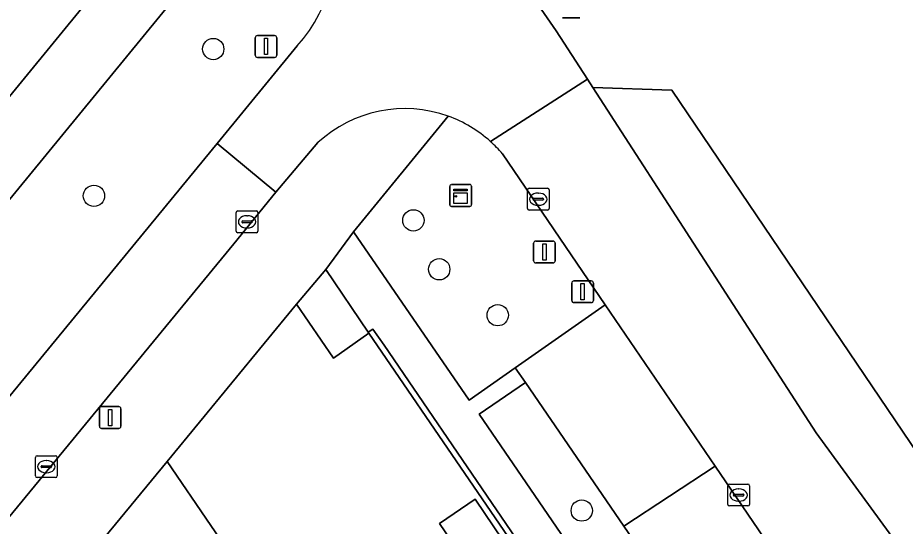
# Model space of a CAD drawing. Extents: x 155275 to 156265, y 382654 to 383635.
# Drawn here: x 155562.17 to 155602.89, y 382944.27 to 382967.59 of the extents above; entities that cross this region are included whole.
import ezdxf

# ---------------------------------------------------------------- set-up
doc = ezdxf.new("R2010")
doc.units = 0
for name, color, linetype in [('IMGEO_Berm_groen', 7, 'Continuous'), ('IMGEO_Boom', 7, 'Continuous'), ('IMGEO_Erf', 7, 'Continuous'), ('IMGEO_Fietspad_gesloten', 7, 'Continuous'), ('IMGEO_Groenvoorziening', 7, 'Continuous'), ('IMGEO_Hek', 7, 'Continuous'), ('IMGEO_Kast', 7, 'Continuous'), ('IMGEO_Kolk', 7, 'Continuous'), ('IMGEO_Lichtmast', 7, 'Continuous'), ('IMGEO_Loofbos', 7, 'Continuous'), ('IMGEO_Muur', 7, 'Continuous'), ('IMGEO_Pand', 7, 'Continuous'), ('IMGEO_Parkeervlak_halfverhard', 7, 'Continuous'), ('IMGEO_Rijbaan_lokaal_gesloten', 7, 'Continuous'), ('IMGEO_Rijbaan_lokaal_open', 7, 'Continuous'), ('IMGEO_Verkeersbordpaal', 7, 'Continuous'), ('IMGEO_Voetpad_open', 7, 'Continuous')]:
    doc.layers.add(name, color=color, linetype=linetype)

msp = doc.modelspace()

# ---------------------------------------------------------------- linework, layer by layer
at = {"layer": 'IMGEO_Berm_groen'}
for points in [[(155548.966, 382948.356), (155572.789, 382977.41)], [(155575.161, 382975.555), (155545.301, 382939.168), (155518.802, 382907.088), (155511.334, 382898.215), (155497.335, 382881.332), (155496.67, 382880.437)], [(155571.314, 382961.825), (155574.991, 382966.297)], [(155500.998, 382876.481), (155523.385, 382903.532), (155571.314, 382961.825)]]:
    msp.add_lwpolyline(points, dxfattribs=at)
msp.add_arc((155570.032, 382970.816), 6.709, 317.6614, 18.1527, dxfattribs=at)
at = {"layer": 'IMGEO_Boom'}
for centre in [(155571.136, 382966.153), (155565.665, 382959.422), (155580.323, 382958.296), (155581.506, 382956.057), (155584.193, 382953.95), (155588.049, 382944.993)]:
    msp.add_circle(centre, 0.489, dxfattribs=at)
at = {"layer": 'IMGEO_Erf'}
for points in [[(155578.279, 382953.129), (155576.656, 382951.973), (155574.951, 382954.458), (155569.018, 382947.235), (155573.024, 382941.373), (155575.984, 382937.04), (155579.043, 382932.564), (155582.102, 382928.087), (155585.147, 382923.631), (155588.192, 382919.175), (155591.237, 382914.719), (155594.282, 382910.264), (155597.34, 382905.788), (155600.398, 382901.313), (155603.482, 382896.8), (155605.945, 382893.195), (155599.981, 382885.92), (155602.052, 382882.985), (155615.301, 382899.037)], [(155583.202, 382941.919), (155581.525, 382944.399), (155583.164, 382945.515), (155584.844, 382943.029), (155586.516, 382940.555), (155584.878, 382939.439)]]:
    msp.add_lwpolyline(points, close=True, dxfattribs=at)
at = {"layer": 'IMGEO_Fietspad_gesloten'}
for points in [[(155575.161, 382975.555), (155572.789, 382977.41), (155548.966, 382948.356), (155528.673, 382923.729), (155507.607, 382898.405), (155494.374, 382882.291), (155493.817, 382881.613)], [(155496.244, 382879.863), (155496.67, 382880.437), (155497.335, 382881.332), (155511.334, 382898.215), (155518.802, 382907.088), (155545.301, 382939.168), (155575.161, 382975.555)]]:
    msp.add_lwpolyline(points, dxfattribs=at)
at = {"layer": 'IMGEO_Groenvoorziening'}
for points in [[(155606.673, 382942.869), (155592.183, 382964.261), (155588.557, 382964.387), (155598.807, 382948.553), (155604.258, 382941.089)], [(155581.922, 382963.073), (155577.572, 382957.775), (155582.885, 382950.06), (155584.999, 382951.54), (155589.125, 382954.429), (155584.411, 382961.346)], [(155618.454, 382894.959), (155617.027, 382897.026), (155589.287, 382937.48), (155578.974, 382952.576), (155578.456, 382953.314), (155578.248, 382953.175), (155578.279, 382953.129), (155615.301, 382899.037), (155602.052, 382882.985), (155599.981, 382885.92), (155599.797, 382885.697), (155600.196, 382885.12), (155605.583, 382877.325), (155618.439, 382892.81)]]:
    msp.add_lwpolyline(points, dxfattribs=at)
for points in [[(155585.464, 382950.863), (155583.339, 382949.416), (155594.151, 382933.617), (155596.308, 382935.112), (155595.896, 382935.658), (155592.797, 382940.175), (155589.985, 382944.275)], [(155594.166, 382947.031), (155589.985, 382944.275), (155592.797, 382940.175), (155596.911, 382943.003)]]:
    msp.add_lwpolyline(points, close=True, dxfattribs=at)
for centre, radius, start, end in [((155579.938, 382957.557), 5.862, 48.099, 70.2182), ((155579.864, 382957.484), 5.965, 40.3429, 48.0376)]:
    msp.add_arc(centre, radius, start, end, dxfattribs=at)
at = {"layer": 'IMGEO_Hek'}
msp.add_lwpolyline([(155615.301, 382899.037), (155578.279, 382953.129)], dxfattribs=at)
at = {"layer": 'IMGEO_Kast'}
for p, q in [((155582.063, 382959.939), (155582.904, 382959.939)), ((155582.904, 382959.939), (155582.063, 382959.939)), ((155581.988, 382959.014), (155581.988, 382959.855)), ((155581.988, 382959.855), (155581.988, 382959.014)), ((155582.988, 382959.864), (155582.988, 382959.023)), ((155582.988, 382959.023), (155582.988, 382959.864)), ((155582.913, 382958.939), (155582.072, 382958.939)), ((155582.072, 382958.939), (155582.913, 382958.939))]:
    msp.add_line(p, q, dxfattribs=at)
for points in [[(155582.183, 382959.729), (155582.783, 382959.729), (155582.783, 382959.644), (155582.183, 382959.644), (155582.183, 382959.729)], [(155582.183, 382959.554), (155582.783, 382959.554), (155582.783, 382959.065), (155582.183, 382959.065), (155582.183, 382959.554)]]:
    msp.add_lwpolyline(points, dxfattribs=at)
msp.add_circle((155582.267, 382959.403), 0.0377, dxfattribs=at)
for centre, start, end in [((155582.066, 382959.861), 92.4484, 184.2845), ((155582.066, 382959.861), 92.4484, 184.2845), ((155582.91, 382959.861), 2.4484, 94.2845), ((155582.91, 382959.861), 2.4484, 94.2845), ((155582.066, 382959.017), 182.4484, 274.2845), ((155582.066, 382959.017), 182.4484, 274.2845), ((155582.91, 382959.017), 272.4484, 4.2845), ((155582.91, 382959.017), 272.4484, 4.2845)]:
    msp.add_arc(centre, 0.0779, start, end, dxfattribs=at)
at = {"layer": 'IMGEO_Kolk'}
for p, q in [((155585.552, 382958.841), (155585.552, 382959.693)), ((155585.627, 382959.767), (155586.479, 382959.767)), ((155586.04, 382959.547), (155586.065, 382959.547)), ((155586.553, 382959.693), (155586.553, 382958.841)), ((155585.811, 382959.261), (155585.811, 382959.273)), ((155586.249, 382959.224), (155585.851, 382959.224)), ((155585.854, 382959.31), (155586.252, 382959.31)), ((155586.295, 382959.273), (155586.295, 382959.261)), ((155572.264, 382958.73), (155573.116, 382958.73)), ((155586.479, 382958.767), (155585.627, 382958.767)), ((155586.063, 382958.987), (155586.038, 382958.987)), ((155572.189, 382957.804), (155572.189, 382958.656)), ((155572.677, 382958.51), (155572.702, 382958.51)), ((155573.19, 382958.656), (155573.19, 382957.804)), ((155572.448, 382958.224), (155572.448, 382958.236)), ((155572.886, 382958.187), (155572.488, 382958.187)), ((155572.491, 382958.273), (155572.889, 382958.273)), ((155572.7, 382957.95), (155572.675, 382957.95)), ((155572.932, 382958.236), (155572.932, 382958.224)), ((155573.116, 382957.73), (155572.264, 382957.73)), ((155562.979, 382946.578), (155562.979, 382947.43)), ((155563.054, 382947.504), (155563.906, 382947.504)), ((155563.98, 382947.43), (155563.98, 382946.578)), ((155563.238, 382946.998), (155563.238, 382947.01)), ((155563.676, 382946.961), (155563.278, 382946.961)), ((155563.281, 382947.047), (155563.679, 382947.047)), ((155563.467, 382947.284), (155563.492, 382947.284)), ((155563.722, 382947.01), (155563.722, 382946.998)), ((155563.906, 382946.504), (155563.054, 382946.504)), ((155563.49, 382946.724), (155563.465, 382946.724)), ((155594.746, 382945.276), (155594.746, 382946.128)), ((155594.821, 382946.202), (155595.673, 382946.202)), ((155595.747, 382946.128), (155595.747, 382945.276)), ((155595.005, 382945.696), (155595.005, 382945.708)), ((155595.048, 382945.745), (155595.446, 382945.745)), ((155595.234, 382945.982), (155595.259, 382945.982)), ((155595.489, 382945.708), (155595.489, 382945.696)), ((155595.443, 382945.659), (155595.045, 382945.659)), ((155595.257, 382945.422), (155595.232, 382945.422)), ((155595.673, 382945.202), (155594.821, 382945.202))]:
    msp.add_line(p, q, dxfattribs=at)
for points in [[(155585.552, 382958.841), (155585.552, 382959.693)], [(155585.627, 382959.767), (155586.479, 382959.767)], [(155586.553, 382959.693), (155586.553, 382958.841)], [(155572.264, 382958.73), (155573.116, 382958.73)], [(155586.479, 382958.767), (155585.627, 382958.767)], [(155572.189, 382957.804), (155572.189, 382958.656)], [(155573.19, 382958.656), (155573.19, 382957.804)], [(155573.116, 382957.73), (155572.264, 382957.73)], [(155562.979, 382946.578), (155562.979, 382947.43)], [(155563.054, 382947.504), (155563.906, 382947.504)], [(155563.98, 382947.43), (155563.98, 382946.578)], [(155563.906, 382946.504), (155563.054, 382946.504)], [(155594.746, 382945.276), (155594.746, 382946.128)], [(155594.821, 382946.202), (155595.673, 382946.202)], [(155595.747, 382946.128), (155595.747, 382945.276)], [(155595.673, 382945.202), (155594.821, 382945.202)]]:
    msp.add_lwpolyline(points, dxfattribs=at)
for centre, radius, start, end in [((155585.629, 382959.691), 0.0765, 91.552, 178.448), ((155585.629, 382959.691), 0.0765, 91.552, 178.448), ((155586.477, 382959.691), 0.0765, 1.552, 88.448), ((155586.477, 382959.691), 0.0765, 1.552, 88.448), ((155585.851, 382959.27), 0.0403, 85.8775, 175.7526), ((155585.848, 382959.26), 0.0366, 178.938, 274.7102), ((155586.252, 382959.267), 0.043, 264.8664, 352.4533), ((155586.256, 382959.272), 0.0386, 1.7309, 96.639), ((155572.266, 382958.654), 0.0765, 91.552, 178.448), ((155572.266, 382958.654), 0.0765, 91.552, 178.448), ((155573.114, 382958.654), 0.0765, 1.552, 88.448), ((155573.114, 382958.654), 0.0765, 1.552, 88.448), ((155585.629, 382958.843), 0.0765, 181.552, 268.448), ((155585.629, 382958.843), 0.0765, 181.552, 268.448), ((155586.477, 382958.843), 0.0765, 271.552, 358.448), ((155586.477, 382958.843), 0.0765, 271.552, 358.448), ((155572.488, 382958.233), 0.0403, 85.8775, 175.7526), ((155572.485, 382958.223), 0.0366, 178.938, 274.7102), ((155572.889, 382958.23), 0.043, 264.8664, 352.4533), ((155572.893, 382958.235), 0.0386, 1.7309, 96.639), ((155572.266, 382957.806), 0.0765, 181.552, 268.448), ((155572.266, 382957.806), 0.0765, 181.552, 268.448), ((155573.114, 382957.806), 0.0765, 271.552, 358.448), ((155573.114, 382957.806), 0.0765, 271.552, 358.448), ((155563.056, 382947.428), 0.0765, 91.552, 178.448), ((155563.056, 382947.428), 0.0765, 91.552, 178.448), ((155563.904, 382947.428), 0.0765, 1.552, 88.448), ((155563.904, 382947.428), 0.0765, 1.552, 88.448), ((155563.278, 382947.007), 0.0403, 85.8775, 175.7526), ((155563.275, 382946.997), 0.0366, 178.938, 274.7102), ((155563.679, 382947.004), 0.043, 264.8664, 352.4533), ((155563.683, 382947.009), 0.0386, 1.7309, 96.639), ((155563.056, 382946.58), 0.0765, 181.552, 268.448), ((155563.056, 382946.58), 0.0765, 181.552, 268.448), ((155563.904, 382946.58), 0.0765, 271.552, 358.448), ((155563.904, 382946.58), 0.0765, 271.552, 358.448), ((155594.823, 382946.126), 0.0765, 91.552, 178.448), ((155594.823, 382946.126), 0.0765, 91.552, 178.448), ((155595.671, 382946.126), 0.0765, 1.552, 88.448), ((155595.671, 382946.126), 0.0765, 1.552, 88.448), ((155595.045, 382945.705), 0.0403, 85.8775, 175.7526), ((155595.042, 382945.695), 0.0366, 178.938, 274.7102), ((155595.446, 382945.702), 0.043, 264.8664, 352.4533), ((155595.45, 382945.707), 0.0386, 1.7309, 96.639), ((155594.823, 382945.278), 0.0765, 181.552, 268.448), ((155594.823, 382945.278), 0.0765, 181.552, 268.448), ((155595.671, 382945.278), 0.0765, 271.552, 358.448), ((155595.671, 382945.278), 0.0765, 271.552, 358.448)]:
    msp.add_arc(centre, radius, start, end, dxfattribs=at)
for centre, major_axis, ratio, start_param, end_param in [((155586.039, 382959.267), (-0.387, 0.002), 0.722429, 4.712389, 7.853982), ((155586.064, 382959.267), (-0.39, 0.002), 0.717154, 1.570796, 4.712389), ((155572.676, 382958.23), (-0.387, 0.002), 0.722429, 4.712389, 7.853982), ((155572.701, 382958.23), (-0.39, 0.002), 0.717154, 1.570796, 4.712389), ((155563.466, 382947.004), (-0.387, 0.002), 0.722429, 4.712389, 7.853982), ((155563.491, 382947.004), (-0.39, 0.002), 0.717154, 1.570796, 4.712389), ((155595.233, 382945.702), (-0.387, 0.002), 0.722429, 4.712389, 7.853982), ((155595.258, 382945.702), (-0.39, 0.002), 0.717154, 1.570796, 4.712389)]:
    msp.add_ellipse(centre, major_axis=major_axis, ratio=ratio, start_param=start_param, end_param=end_param, dxfattribs=at)
at = {"layer": 'IMGEO_Lichtmast'}
for p, q in [((155587.957, 382967.586), (155587.167, 382967.586)), ((155587.167, 382967.586), (155587.957, 382967.586)), ((155585.839, 382956.448), (155585.839, 382957.248)), ((155585.839, 382957.248), (155585.839, 382956.448)), ((155585.939, 382957.348), (155586.729, 382957.348)), ((155586.729, 382957.348), (155585.939, 382957.348)), ((155586.829, 382957.248), (155586.829, 382956.448)), ((155586.829, 382956.448), (155586.829, 382957.248)), ((155586.729, 382956.348), (155585.939, 382956.348)), ((155585.939, 382956.348), (155586.729, 382956.348)), ((155587.69, 382955.524), (155588.48, 382955.524)), ((155588.48, 382955.524), (155587.69, 382955.524)), ((155587.59, 382954.624), (155587.59, 382955.424)), ((155587.59, 382955.424), (155587.59, 382954.624)), ((155588.58, 382955.424), (155588.58, 382954.624)), ((155588.58, 382954.624), (155588.58, 382955.424)), ((155588.48, 382954.524), (155587.69, 382954.524)), ((155587.69, 382954.524), (155588.48, 382954.524)), ((155566.012, 382949.757), (155566.802, 382949.757)), ((155566.802, 382949.757), (155566.012, 382949.757)), ((155565.912, 382948.857), (155565.912, 382949.657)), ((155565.912, 382949.657), (155565.912, 382948.857)), ((155566.902, 382949.657), (155566.902, 382948.857)), ((155566.902, 382948.857), (155566.902, 382949.657)), ((155566.802, 382948.757), (155566.012, 382948.757)), ((155566.012, 382948.757), (155566.802, 382948.757))]:
    msp.add_line(p, q, dxfattribs=at)
for points in [[(155586.259, 382957.223), (155586.409, 382957.223), (155586.409, 382956.473), (155586.259, 382956.473), (155586.259, 382957.223)], [(155588.01, 382955.399), (155588.16, 382955.399), (155588.16, 382954.649), (155588.01, 382954.649), (155588.01, 382955.399)], [(155566.332, 382949.632), (155566.482, 382949.632), (155566.482, 382948.882), (155566.332, 382948.882), (155566.332, 382949.632)]]:
    msp.add_lwpolyline(points, dxfattribs=at)
for centre, start, end in [((155585.939, 382957.248), 90, 180), ((155585.939, 382957.248), 90, 180), ((155586.729, 382957.248), 0, 90), ((155586.729, 382957.248), 360, 90), ((155585.939, 382956.448), 180, 270), ((155585.939, 382956.448), 180, 270), ((155586.729, 382956.448), 270, 0), ((155586.729, 382956.448), 270, 0), ((155587.69, 382955.424), 90, 180), ((155587.69, 382955.424), 90, 180), ((155588.48, 382955.424), 0, 90), ((155588.48, 382955.424), 360, 90), ((155587.69, 382954.624), 180, 270), ((155587.69, 382954.624), 180, 270), ((155588.48, 382954.624), 270, 0), ((155588.48, 382954.624), 270, 0), ((155566.012, 382949.657), 90, 180), ((155566.012, 382949.657), 90, 180), ((155566.802, 382949.657), 0, 90), ((155566.802, 382949.657), 360, 90), ((155566.012, 382948.857), 180, 270), ((155566.012, 382948.857), 180, 270), ((155566.802, 382948.857), 270, 0), ((155566.802, 382948.857), 270, 0)]:
    msp.add_arc(centre, 0.1, start, end, dxfattribs=at)
at = {"layer": 'IMGEO_Loofbos'}
msp.add_lwpolyline([(155608.469, 382975.471), (155599.543, 382984.601), (155586.051, 382968.185), (155586.875, 382966.986), (155588.307, 382964.774), (155588.557, 382964.387), (155592.183, 382964.261), (155606.673, 382942.869)], dxfattribs=at)
at = {"layer": 'IMGEO_Muur'}
msp.add_lwpolyline([(155569.018, 382947.235), (155574.951, 382954.458)], dxfattribs=at)
at = {"layer": 'IMGEO_Pand'}
for points in [[(155576.306, 382956.047), (155574.951, 382954.458), (155576.656, 382951.973), (155578.279, 382953.129), (155578.248, 382953.175)], [(155573.024, 382941.373), (155569.018, 382947.235), (155563.051, 382940.014), (155565.603, 382936.276)], [(155583.164, 382945.515), (155581.525, 382944.399), (155583.202, 382941.919), (155584.844, 382943.029)]]:
    msp.add_lwpolyline(points, close=True, dxfattribs=at)
at = {"layer": 'IMGEO_Parkeervlak_halfverhard'}
msp.add_lwpolyline([(155589.125, 382954.429), (155584.999, 382951.54), (155585.464, 382950.863), (155589.985, 382944.275), (155594.166, 382947.031)], close=True, dxfattribs=at)
at = {"layer": 'IMGEO_Rijbaan_lokaal_gesloten'}
for points in [[(155604.258, 382941.089), (155598.807, 382948.553), (155588.557, 382964.387), (155588.307, 382964.774), (155583.853, 382961.92)], [(155554.945, 382936.396), (155561.379, 382944.218), (155572.075, 382957.22), (155574.016, 382959.595), (155571.314, 382961.825), (155523.385, 382903.532), (155500.998, 382876.481), (155498.817, 382873.804)], [(155584.411, 382961.346), (155589.125, 382954.429), (155594.166, 382947.031), (155596.911, 382943.003), (155598.737, 382940.323), (155599.905, 382938.564)]]:
    msp.add_lwpolyline(points, dxfattribs=at)
msp.add_arc((155579.864, 382957.484), 5.965, 40.3429, 48.0376, dxfattribs=at)
at = {"layer": 'IMGEO_Rijbaan_lokaal_open'}
for points in [[(155583.853, 382961.92), (155588.307, 382964.774), (155586.875, 382966.986), (155586.051, 382968.185)], [(155574.991, 382966.297), (155571.314, 382961.825), (155574.016, 382959.595), (155575.942, 382961.862)]]:
    msp.add_lwpolyline(points, dxfattribs=at)
for centre, radius, start, end in [((155570.032, 382970.816), 6.709, 317.6614, 18.1527), ((155579.928, 382957.548), 5.874, 70.157, 132.7391), ((155579.938, 382957.557), 5.862, 48.099, 70.2182)]:
    msp.add_arc(centre, radius, start, end, dxfattribs=at)
at = {"layer": 'IMGEO_Verkeersbordpaal'}
for p, q in [((155573.063, 382965.87), (155573.063, 382966.67)), ((155573.063, 382966.67), (155573.063, 382965.87)), ((155573.163, 382966.77), (155573.953, 382966.77)), ((155573.953, 382966.77), (155573.163, 382966.77)), ((155574.053, 382966.67), (155574.053, 382965.87)), ((155574.053, 382965.87), (155574.053, 382966.67)), ((155573.953, 382965.77), (155573.163, 382965.77)), ((155573.163, 382965.77), (155573.953, 382965.77))]:
    msp.add_line(p, q, dxfattribs=at)
msp.add_lwpolyline([(155573.483, 382966.645), (155573.633, 382966.645), (155573.633, 382965.895), (155573.483, 382965.895), (155573.483, 382966.645)], dxfattribs=at)
for centre, start, end in [((155573.163, 382966.67), 90, 180), ((155573.163, 382966.67), 90, 180), ((155573.953, 382966.67), 0, 90), ((155573.953, 382966.67), 360, 90), ((155573.163, 382965.87), 180, 270), ((155573.163, 382965.87), 180, 270), ((155573.953, 382965.87), 270, 0), ((155573.953, 382965.87), 270, 0)]:
    msp.add_arc(centre, 0.1, start, end, dxfattribs=at)
at = {"layer": 'IMGEO_Voetpad_open'}
for points in [[(155576.306, 382956.047), (155577.572, 382957.775), (155581.922, 382963.073)], [(155575.942, 382961.862), (155574.016, 382959.595), (155572.075, 382957.22), (155561.379, 382944.218), (155563.051, 382940.014), (155569.018, 382947.235), (155574.951, 382954.458), (155576.306, 382956.047)], [(155599.905, 382938.564), (155595.896, 382935.658), (155596.308, 382935.112), (155594.151, 382933.617), (155583.339, 382949.416), (155585.464, 382950.863), (155584.999, 382951.54), (155582.885, 382950.06), (155577.572, 382957.775), (155576.306, 382956.047), (155578.248, 382953.175), (155578.456, 382953.314), (155578.974, 382952.576), (155589.287, 382937.48), (155617.027, 382897.026), (155618.454, 382894.959)]]:
    msp.add_lwpolyline(points, dxfattribs=at)
msp.add_arc((155579.928, 382957.548), 5.874, 70.157, 132.7391, dxfattribs=at)

doc.saveas('drawing.dxf')
